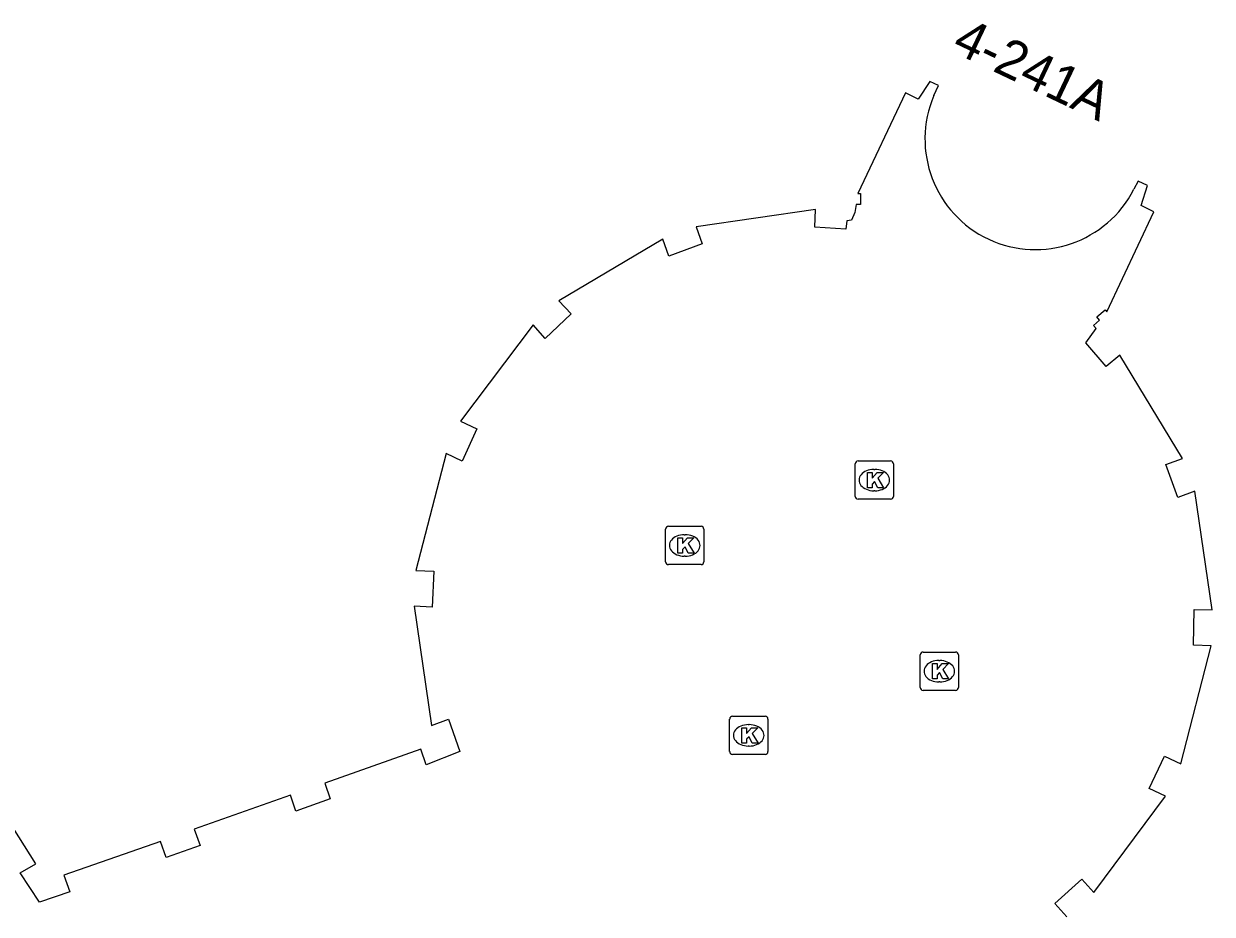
# Model space of a CAD drawing. Extents: x 161087 to 161922, y 382574 to 383873.
# Drawn here: x 161454.07 to 161485.17, y 383205.61 to 383228.89 of the extents above; entities that cross this region are included whole.
import ezdxf

# ---------------------------------------------------------------- set-up
doc = ezdxf.new("R2010")
doc.units = 0
for name, color, linetype in [('IMGEO_Kolk', 7, 'Continuous'), ('IMGEO_Pand', 7, 'Continuous'), ('IMGEO_Pand_nummerreeks', 7, 'Continuous')]:
    doc.layers.add(name, color=color, linetype=linetype)

msp = doc.modelspace()

# ---------------------------------------------------------------- linework, layer by layer
at = {"layer": 'IMGEO_Kolk'}
for p, q in [((161475.822, 383216.533), (161475.822, 383217.385)), ((161475.897, 383217.459), (161476.749, 383217.459)), ((161476.31, 383217.239), (161476.335, 383217.239)), ((161476.823, 383217.385), (161476.823, 383216.533)), ((161476.333, 383216.679), (161476.308, 383216.679)), ((161476.749, 383216.459), (161475.897, 383216.459)), ((161470.862, 383214.824), (161470.862, 383215.676)), ((161470.937, 383215.75), (161471.789, 383215.75)), ((161471.863, 383215.676), (161471.863, 383214.824)), ((161471.35, 383215.53), (161471.375, 383215.53)), ((161471.789, 383214.75), (161470.937, 383214.75)), ((161471.373, 383214.97), (161471.348, 383214.97)), ((161477.523, 383211.535), (161477.523, 383212.387)), ((161477.598, 383212.461), (161478.45, 383212.461)), ((161478.011, 383212.241), (161478.036, 383212.241)), ((161478.524, 383212.387), (161478.524, 383211.535)), ((161478.034, 383211.681), (161478.009, 383211.681)), ((161478.45, 383211.461), (161477.598, 383211.461)), ((161472.537, 383209.858), (161472.537, 383210.71)), ((161472.612, 383210.784), (161473.464, 383210.784)), ((161473.538, 383210.71), (161473.538, 383209.858)), ((161473.025, 383210.564), (161473.05, 383210.564)), ((161473.464, 383209.784), (161472.612, 383209.784)), ((161473.048, 383210.004), (161473.023, 383210.004))]:
    msp.add_line(p, q, dxfattribs=at)
for points in [[(161475.822, 383216.533), (161475.822, 383217.385)], [(161475.897, 383217.459), (161476.749, 383217.459)], [(161476.823, 383217.385), (161476.823, 383216.533)], [(161476.143, 383217.159), (161476.266, 383217.159), (161476.266, 383217.008), (161476.396, 383217.159), (161476.56, 383217.159), (161476.414, 383217.008), (161476.567, 383216.759), (161476.415, 383216.759), (161476.33, 383216.923), (161476.266, 383216.856), (161476.266, 383216.759), (161476.143, 383216.759), (161476.143, 383217.159)], [(161476.749, 383216.459), (161475.897, 383216.459)], [(161470.862, 383214.824), (161470.862, 383215.676)], [(161470.937, 383215.75), (161471.789, 383215.75)], [(161471.863, 383215.676), (161471.863, 383214.824)], [(161471.183, 383215.45), (161471.306, 383215.45), (161471.306, 383215.299), (161471.436, 383215.45), (161471.6, 383215.45), (161471.454, 383215.299), (161471.607, 383215.05), (161471.455, 383215.05), (161471.37, 383215.214), (161471.306, 383215.147), (161471.306, 383215.05), (161471.183, 383215.05), (161471.183, 383215.45)], [(161471.789, 383214.75), (161470.937, 383214.75)], [(161477.523, 383211.535), (161477.523, 383212.387)], [(161477.598, 383212.461), (161478.45, 383212.461)], [(161478.524, 383212.387), (161478.524, 383211.535)], [(161477.844, 383212.161), (161477.967, 383212.161), (161477.967, 383212.01), (161478.097, 383212.161), (161478.261, 383212.161), (161478.115, 383212.01), (161478.268, 383211.761), (161478.116, 383211.761), (161478.031, 383211.925), (161477.967, 383211.858), (161477.967, 383211.761), (161477.844, 383211.761), (161477.844, 383212.161)], [(161478.45, 383211.461), (161477.598, 383211.461)], [(161472.537, 383209.858), (161472.537, 383210.71)], [(161472.612, 383210.784), (161473.464, 383210.784)], [(161473.538, 383210.71), (161473.538, 383209.858)], [(161472.858, 383210.484), (161472.981, 383210.484), (161472.981, 383210.333), (161473.111, 383210.484), (161473.275, 383210.484), (161473.129, 383210.333), (161473.282, 383210.084), (161473.13, 383210.084), (161473.045, 383210.248), (161472.981, 383210.181), (161472.981, 383210.084), (161472.858, 383210.084), (161472.858, 383210.484)], [(161473.464, 383209.784), (161472.612, 383209.784)]]:
    msp.add_lwpolyline(points, dxfattribs=at)
for centre, start, end in [((161475.899, 383217.383), 91.552, 178.448), ((161475.899, 383217.383), 91.552, 178.448), ((161476.747, 383217.383), 1.552, 88.448), ((161476.747, 383217.383), 1.552, 88.448), ((161475.899, 383216.535), 181.552, 268.448), ((161475.899, 383216.535), 181.552, 268.448), ((161476.747, 383216.535), 271.552, 358.448), ((161476.747, 383216.535), 271.552, 358.448), ((161470.939, 383215.674), 91.552, 178.448), ((161470.939, 383215.674), 91.552, 178.448), ((161471.787, 383215.674), 1.552, 88.448), ((161471.787, 383215.674), 1.552, 88.448), ((161470.939, 383214.826), 181.552, 268.448), ((161470.939, 383214.826), 181.552, 268.448), ((161471.787, 383214.826), 271.552, 358.448), ((161471.787, 383214.826), 271.552, 358.448), ((161477.6, 383212.385), 91.552, 178.448), ((161477.6, 383212.385), 91.552, 178.448), ((161478.448, 383212.385), 1.552, 88.448), ((161478.448, 383212.385), 1.552, 88.448), ((161477.6, 383211.537), 181.552, 268.448), ((161477.6, 383211.537), 181.552, 268.448), ((161478.448, 383211.537), 271.552, 358.448), ((161478.448, 383211.537), 271.552, 358.448), ((161472.614, 383210.708), 91.552, 178.448), ((161472.614, 383210.708), 91.552, 178.448), ((161473.462, 383210.708), 1.552, 88.448), ((161473.462, 383210.708), 1.552, 88.448), ((161472.614, 383209.86), 181.552, 268.448), ((161472.614, 383209.86), 181.552, 268.448), ((161473.462, 383209.86), 271.552, 358.448), ((161473.462, 383209.86), 271.552, 358.448)]:
    msp.add_arc(centre, 0.0765, start, end, dxfattribs=at)
for centre, major_axis, ratio, start_param, end_param in [((161476.309, 383216.959), (-0.387, 0.002), 0.722429, 4.712389, 7.853982), ((161476.334, 383216.959), (-0.39, 0.002), 0.717154, 1.570796, 4.712389), ((161471.349, 383215.25), (-0.387, 0.002), 0.722429, 4.712389, 7.853982), ((161471.374, 383215.25), (-0.39, 0.002), 0.717154, 1.570796, 4.712389), ((161478.01, 383211.961), (-0.387, 0.002), 0.722429, 4.712389, 7.853982), ((161478.035, 383211.961), (-0.39, 0.002), 0.717154, 1.570796, 4.712389), ((161473.024, 383210.284), (-0.387, 0.002), 0.722429, 4.712389, 7.853982), ((161473.049, 383210.284), (-0.39, 0.002), 0.717154, 1.570796, 4.712389)]:
    msp.add_ellipse(centre, major_axis=major_axis, ratio=ratio, start_param=start_param, end_param=end_param, dxfattribs=at)
at = {"layer": 'IMGEO_Pand'}
for points in [[(161477.88, 383227.013), (161478, 383227.275), (161477.778, 383227.381), (161477.469, 383226.923), (161477.135, 383227.082), (161475.892, 383224.453), (161475.962, 383224.45), (161475.962, 383224.166), (161475.851, 383224.164), (161475.817, 383223.955), (161475.725, 383223.753), (161475.601, 383223.737), (161475.577, 383223.523), (161474.762, 383223.569), (161474.786, 383224.038), (161471.66, 383223.579), (161471.817, 383223.136), (161470.944, 383222.812), (161470.791, 383223.256), (161468.069, 383221.647), (161468.393, 383221.306), (161467.71, 383220.665), (161467.397, 383221.015), (161465.496, 383218.498), (161465.923, 383218.302), (161465.54, 383217.456), (161465.118, 383217.652), (161464.326, 383214.594), (161464.796, 383214.581), (161464.755, 383213.638), (161464.286, 383213.66), (161464.733, 383210.545), (161465.176, 383210.703), (161465.478, 383209.858), (161464.593, 383209.516), (161464.457, 383209.925), (161461.94, 383209.031), (161462.086, 383208.627), (161461.184, 383208.301), (161461.043, 383208.717), (161458.529, 383207.828), (161458.678, 383207.403), (161457.788, 383207.09), (161457.646, 383207.509), (161455.116, 383206.625), (161455.273, 383206.191), (161454.474, 383205.922), (161453.973, 383206.686), (161454.379, 383206.923), (161452.787, 383209.446)], [(161481.361, 383205.539), (161481.047, 383205.888), (161481.75, 383206.52), (161482.064, 383206.171), (161483.941, 383208.696), (161483.516, 383208.897), (161483.915, 383209.737), (161484.34, 383209.536), (161485.141, 383212.628), (161484.671, 383212.639), (161484.695, 383213.578), (161485.165, 383213.566), (161484.709, 383216.67), (161484.269, 383216.506), (161483.95, 383217.363), (161484.39, 383217.527), (161482.749, 383220.23), (161482.39, 383219.927), (161481.861, 383220.552), (161482.127, 383220.92), (161482.055, 383221.005), (161482.219, 383221.144), (161482.148, 383221.228), (161482.364, 383221.41), (161482.409, 383221.357), (161483.641, 383223.976), (161483.308, 383224.137), (161483.471, 383224.662), (161483.223, 383224.78), (161483.116, 383224.566)]]:
    msp.add_lwpolyline(points, dxfattribs=at)
msp.add_arc((161480.539, 383225.878), 2.891, 156.8871, 333.0156, dxfattribs=at)

# ---------------------------------------------------------------- texts
at = {"layer": 'IMGEO_Pand_nummerreeks'}
msp.add_text('4-241A', height=1, rotation=334.5435, dxfattribs=at).set_placement((161478.314, 383228.182))

doc.saveas('drawing.dxf')
